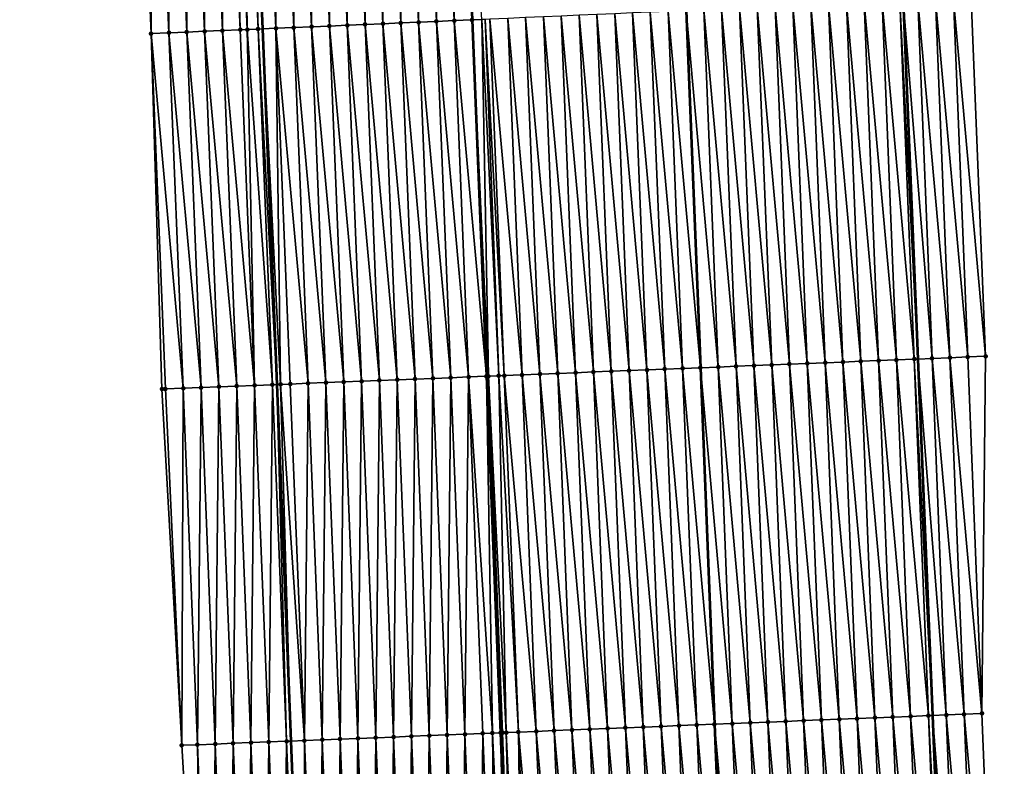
# Model space of a CAD drawing. Header units: feet. Extents: x 2010743 to 2022806, y 818705 to 837694.
# Tile 442 of 531: x 2011400 to 2011455, y 834251 to 834293. Entities that reach past the tile are written whole.
import ezdxf

# ---------------------------------------------------------------- set-up
doc = ezdxf.new("R2010")
doc.units = ezdxf.units.FT
doc.header["$MEASUREMENT"] = 0
for name, color, linetype, lineweight in [('EP_Travel Lane', 172, 'Continuous', 53), ('Road Shots', 141, 'Continuous', 100), ('STRIPING', 60, 'Continuous', 53)]:
    doc.layers.add(name, color=color, linetype=linetype, lineweight=lineweight)
doc.layers.add('I-77-MM17-21_NB-Surface-Border', color=7, linetype='Continuous')
doc.layers.add('I-77-MM17-21_NB-Surface-TIN', color=7, linetype='Continuous')

msp = doc.modelspace()

# ---------------------------------------------------------------- linework, layer by layer
at = {"layer": 'EP_Travel Lane'}
for points in [[(2011442.06, 834453.608, 302.01), (2011442.966, 834433.631, 301.656), (2011443.871, 834413.655, 301.316), (2011444.8, 834393.711, 300.952), (2011445.733, 834373.736, 300.584), (2011446.667, 834353.761, 300.235), (2011447.543, 834333.7, 299.894), (2011448.404, 834313.722, 299.545), (2011449.264, 834293.744, 299.165), (2011450.088, 834273.691, 298.789), (2011450.902, 834253.711, 298.418), (2011451.715, 834233.73, 298.063), (2011452.51, 834213.625, 297.7), (2011453.191, 834193.64, 297.354)], [(2011406.163, 834451.975, 302.26), (2011407.069, 834431.999, 301.925), (2011407.975, 834412.023, 301.55), (2011408.906, 834392.028, 301.191), (2011409.841, 834372.053, 300.839), (2011410.775, 834352.078, 300.508), (2011411.641, 834332.151, 300.162), (2011412.498, 834312.173, 299.798), (2011413.355, 834292.195, 299.424), (2011414.156, 834272.259, 299.078), (2011414.949, 834252.278, 298.729), (2011415.742, 834232.297, 298.377), (2011416.511, 834212.392, 298.009), (2011417.193, 834192.407, 297.632)]]:
    msp.add_polyline3d(points, dxfattribs=at)
at = {"layer": 'I-77-MM17-21_NB-Surface-Border', "color": 3, "linetype": 'Continuous', "lineweight": -3}
for points in [[(2011443.878, 834453.691, 301.953), (2011444.784, 834433.715, 301.595), (2011446.689, 834413.784, 301.217), (2011447.617, 834393.845, 300.842), (2011449.55, 834373.917, 300.436), (2011450.485, 834353.942, 300.091), (2011451.36, 834333.867, 299.749), (2011452.219, 834313.888, 299.411), (2011453.078, 834293.91, 299.023), (2011453.885, 834273.844, 298.642), (2011453.679, 834253.823, 298.312), (2011454.472, 834233.842, 297.959), (2011454.25, 834213.686, 297.63), (2011454.932, 834193.7, 297.282)], [(2011411.27, 834192.209, 297.447), (2011411.172, 834212.213, 297.847), (2011410.017, 834232.073, 298.197), (2011408.84, 834252.039, 298.53), (2011407.729, 834272.008, 298.872), (2011407.121, 834291.93, 299.222), (2011406.262, 834311.909, 299.594), (2011405.403, 834331.887, 299.96), (2011404.535, 834351.789, 300.306), (2011403.601, 834371.765, 300.648), (2011402.28, 834391.722, 300.974), (2011401.661, 834411.74, 301.347), (2011400.728, 834431.715, 301.718), (2011399.755, 834451.688, 302.059)]]:
    msp.add_polyline3d(points, dxfattribs=at)
at = {"layer": 'I-77-MM17-21_NB-Surface-TIN', "color": 128, "linetype": 'Continuous', "lineweight": -3}
for points in [[(2011423.106, 834292.612, 299.543), (2011423.246, 834312.633, 299.936), (2011422.247, 834312.59, 299.916)], [(2011423.106, 834292.612, 299.543), (2011424.105, 834292.655, 299.563), (2011423.246, 834312.633, 299.936)], [(2011424.105, 834292.655, 299.563), (2011424.245, 834312.675, 299.947), (2011423.246, 834312.633, 299.936)], [(2011424.105, 834292.655, 299.563), (2011425.105, 834292.697, 299.574), (2011424.245, 834312.675, 299.947)], [(2011425.66, 834292.721, 299.575), (2011424.245, 834312.675, 299.947), (2011425.105, 834292.697, 299.574)], [(2011410.118, 834292.057, 299.329), (2011410.258, 834312.078, 299.719), (2011409.259, 834312.035, 299.702)], [(2011410.118, 834292.057, 299.329), (2011411.117, 834292.1, 299.346), (2011410.258, 834312.078, 299.719)], [(2011411.117, 834292.1, 299.346), (2011411.257, 834312.12, 299.76), (2011410.258, 834312.078, 299.719)], [(2011411.117, 834292.1, 299.346), (2011412.116, 834292.142, 299.391), (2011411.257, 834312.12, 299.76)], [(2011412.116, 834292.142, 299.391), (2011411.634, 834312.136, 299.783), (2011411.257, 834312.12, 299.76)], [(2011412.51, 834292.159, 299.414), (2011412.256, 834312.163, 299.794), (2011411.634, 834312.136, 299.783)], [(2011412.116, 834292.142, 299.391), (2011412.51, 834292.159, 299.414), (2011411.634, 834312.136, 299.783)], [(2011413.115, 834292.185, 299.42), (2011412.498, 834312.173, 299.798), (2011412.256, 834312.163, 299.794)], [(2011412.51, 834292.159, 299.414), (2011413.115, 834292.185, 299.42), (2011412.256, 834312.163, 299.794)], [(2011413.255, 834312.205, 299.81), (2011412.498, 834312.173, 299.798), (2011413.355, 834292.195, 299.424)], [(2011413.115, 834292.185, 299.42), (2011413.355, 834292.195, 299.424), (2011412.498, 834312.173, 299.798)], [(2011414.115, 834292.227, 299.435), (2011414.255, 834312.248, 299.826), (2011413.255, 834312.205, 299.81)], [(2011414.115, 834292.227, 299.435), (2011413.255, 834312.205, 299.81), (2011413.355, 834292.195, 299.424)], [(2011414.115, 834292.227, 299.435), (2011415.114, 834292.27, 299.456), (2011414.255, 834312.248, 299.826)], [(2011415.114, 834292.27, 299.456), (2011415.254, 834312.291, 299.839), (2011414.255, 834312.248, 299.826)], [(2011415.114, 834292.27, 299.456), (2011416.113, 834292.313, 299.469), (2011415.254, 834312.291, 299.839)], [(2011416.113, 834292.313, 299.469), (2011416.253, 834312.334, 299.847), (2011415.254, 834312.291, 299.839)], [(2011416.113, 834292.313, 299.469), (2011417.112, 834292.355, 299.478), (2011416.253, 834312.334, 299.847)], [(2011417.112, 834292.355, 299.478), (2011417.252, 834312.376, 299.858), (2011416.253, 834312.334, 299.847)], [(2011417.112, 834292.355, 299.478), (2011418.111, 834292.398, 299.488), (2011417.252, 834312.376, 299.858)], [(2011418.111, 834292.398, 299.488), (2011418.251, 834312.419, 299.868), (2011417.252, 834312.376, 299.858)], [(2011418.111, 834292.398, 299.488), (2011419.11, 834292.441, 299.497), (2011418.251, 834312.419, 299.868)], [(2011419.11, 834292.441, 299.497), (2011419.25, 834312.462, 299.878), (2011418.251, 834312.419, 299.868)], [(2011419.11, 834292.441, 299.497), (2011420.109, 834292.484, 299.505), (2011419.25, 834312.462, 299.878)], [(2011420.109, 834292.484, 299.505), (2011420.249, 834312.505, 299.887), (2011419.25, 834312.462, 299.878)], [(2011420.109, 834292.484, 299.505), (2011421.108, 834292.527, 299.514), (2011420.249, 834312.505, 299.887)], [(2011421.108, 834292.527, 299.514), (2011421.248, 834312.547, 299.899), (2011420.249, 834312.505, 299.887)], [(2011421.108, 834292.527, 299.514), (2011422.107, 834292.569, 299.527), (2011421.248, 834312.547, 299.899)], [(2011422.107, 834292.569, 299.527), (2011422.247, 834312.59, 299.916), (2011421.248, 834312.547, 299.899)], [(2011422.107, 834292.569, 299.527), (2011423.106, 834292.612, 299.543), (2011422.247, 834312.59, 299.916)], [(2011407.121, 834291.93, 299.222), (2011407.261, 834311.951, 299.632), (2011406.262, 834311.909, 299.594)], [(2011408.12, 834291.973, 299.258), (2011407.261, 834311.951, 299.632), (2011407.121, 834291.93, 299.222)], [(2011408.12, 834291.973, 299.258), (2011408.26, 834311.993, 299.665), (2011407.261, 834311.951, 299.632)], [(2011408.12, 834291.973, 299.258), (2011409.119, 834292.015, 299.293), (2011408.26, 834311.993, 299.665)], [(2011409.119, 834292.015, 299.293), (2011409.259, 834312.035, 299.702), (2011408.26, 834311.993, 299.665)], [(2011409.119, 834292.015, 299.293), (2011410.118, 834292.057, 299.329), (2011409.259, 834312.035, 299.702)], [(2011452.886, 834273.804, 298.676), (2011452.079, 834293.867, 299.063), (2011451.08, 834293.823, 299.099)], [(2011453.885, 834273.844, 298.642), (2011453.078, 834293.91, 299.023), (2011452.079, 834293.867, 299.063)], [(2011452.886, 834273.804, 298.676), (2011453.885, 834273.844, 298.642), (2011452.079, 834293.867, 299.063)], [(2011440.896, 834273.323, 298.959), (2011440.09, 834293.346, 299.329), (2011439.091, 834293.303, 299.349)], [(2011441.895, 834273.363, 298.936), (2011441.09, 834293.39, 299.314), (2011440.09, 834293.346, 299.329)], [(2011440.896, 834273.323, 298.959), (2011441.895, 834273.363, 298.936), (2011440.09, 834293.346, 299.329)], [(2011442.894, 834273.403, 298.921), (2011442.089, 834293.433, 299.299), (2011441.09, 834293.39, 299.314)], [(2011441.895, 834273.363, 298.936), (2011442.894, 834273.403, 298.921), (2011441.09, 834293.39, 299.314)], [(2011443.893, 834273.443, 298.91), (2011443.088, 834293.476, 299.288), (2011442.089, 834293.433, 299.299)], [(2011442.894, 834273.403, 298.921), (2011443.893, 834273.443, 298.91), (2011442.089, 834293.433, 299.299)], [(2011444.893, 834273.483, 298.895), (2011444.087, 834293.519, 299.275), (2011443.088, 834293.476, 299.288)], [(2011443.893, 834273.443, 298.91), (2011444.893, 834273.483, 298.895), (2011443.088, 834293.476, 299.288)], [(2011445.892, 834273.522, 298.882), (2011445.086, 834293.562, 299.26), (2011444.087, 834293.519, 299.275)], [(2011444.893, 834273.483, 298.895), (2011445.892, 834273.522, 298.882), (2011444.087, 834293.519, 299.275)], [(2011446.891, 834273.562, 298.867), (2011446.085, 834293.606, 299.242), (2011445.086, 834293.562, 299.26)], [(2011445.892, 834273.522, 298.882), (2011446.891, 834273.562, 298.867), (2011445.086, 834293.562, 299.26)], [(2011447.89, 834273.602, 298.854), (2011447.084, 834293.649, 299.224), (2011446.085, 834293.606, 299.242)], [(2011446.891, 834273.562, 298.867), (2011447.89, 834273.602, 298.854), (2011446.085, 834293.606, 299.242)], [(2011448.889, 834273.642, 298.834), (2011448.083, 834293.692, 299.198), (2011447.084, 834293.649, 299.224)], [(2011447.89, 834273.602, 298.854), (2011448.889, 834273.642, 298.834), (2011447.084, 834293.649, 299.224)], [(2011449.889, 834273.683, 298.798), (2011449.082, 834293.736, 299.173), (2011448.083, 834293.692, 299.198)], [(2011448.889, 834273.642, 298.834), (2011449.889, 834273.683, 298.798), (2011448.083, 834293.692, 299.198)], [(2011449.082, 834293.736, 299.173), (2011450.088, 834273.691, 298.789), (2011449.264, 834293.744, 299.165)], [(2011449.889, 834273.683, 298.798), (2011450.088, 834273.691, 298.789), (2011449.082, 834293.736, 299.173)], [(2011450.888, 834273.723, 298.75), (2011450.081, 834293.78, 299.133), (2011449.264, 834293.744, 299.165)], [(2011450.888, 834273.723, 298.75), (2011449.264, 834293.744, 299.165), (2011450.088, 834273.691, 298.789)], [(2011451.887, 834273.763, 298.712), (2011451.08, 834293.823, 299.099), (2011450.081, 834293.78, 299.133)], [(2011450.888, 834273.723, 298.75), (2011451.887, 834273.763, 298.712), (2011450.081, 834293.78, 299.133)], [(2011451.887, 834273.763, 298.712), (2011452.886, 834273.804, 298.676), (2011451.08, 834293.823, 299.099)], [(2011427.906, 834272.803, 299.196), (2011427.103, 834292.784, 299.556), (2011426.104, 834292.74, 299.572)], [(2011428.905, 834272.843, 299.174), (2011428.102, 834292.827, 299.538), (2011427.103, 834292.784, 299.556)], [(2011427.906, 834272.803, 299.196), (2011428.905, 834272.843, 299.174), (2011427.103, 834292.784, 299.556)], [(2011429.904, 834272.883, 299.154), (2011429.101, 834292.87, 299.519), (2011428.102, 834292.827, 299.538)], [(2011428.905, 834272.843, 299.174), (2011429.904, 834272.883, 299.154), (2011428.102, 834292.827, 299.538)], [(2011430.904, 834272.923, 299.139), (2011430.1, 834292.913, 299.503), (2011429.101, 834292.87, 299.519)], [(2011429.904, 834272.883, 299.154), (2011430.904, 834272.923, 299.139), (2011429.101, 834292.87, 299.519)], [(2011431.903, 834272.963, 299.121), (2011431.099, 834292.957, 299.489), (2011430.1, 834292.913, 299.503)], [(2011430.904, 834272.923, 299.139), (2011431.903, 834272.963, 299.121), (2011430.1, 834292.913, 299.503)], [(2011432.902, 834273.003, 299.103), (2011432.098, 834293, 299.47), (2011431.099, 834292.957, 299.489)], [(2011431.903, 834272.963, 299.121), (2011432.902, 834273.003, 299.103), (2011431.099, 834292.957, 299.489)], [(2011433.901, 834273.043, 299.086), (2011433.097, 834293.043, 299.453), (2011432.098, 834293, 299.47)], [(2011432.902, 834273.003, 299.103), (2011433.901, 834273.043, 299.086), (2011432.098, 834293, 299.47)], [(2011434.901, 834273.083, 299.069), (2011434.096, 834293.087, 299.437), (2011433.097, 834293.043, 299.453)], [(2011433.901, 834273.043, 299.086), (2011434.901, 834273.083, 299.069), (2011433.097, 834293.043, 299.453)], [(2011435.9, 834273.123, 299.054), (2011435.095, 834293.13, 299.424), (2011434.096, 834293.087, 299.437)], [(2011434.901, 834273.083, 299.069), (2011435.9, 834273.123, 299.054), (2011434.096, 834293.087, 299.437)], [(2011436.899, 834273.163, 299.041), (2011436.094, 834293.173, 299.414), (2011435.095, 834293.13, 299.424)], [(2011435.9, 834273.123, 299.054), (2011436.899, 834273.163, 299.041), (2011435.095, 834293.13, 299.424)], [(2011437.898, 834273.203, 299.022), (2011437.093, 834293.216, 299.396), (2011436.094, 834293.173, 299.414)], [(2011436.899, 834273.163, 299.041), (2011437.898, 834273.203, 299.022), (2011436.094, 834293.173, 299.414)], [(2011437.093, 834293.216, 299.396), (2011437.904, 834273.203, 299.022), (2011437.1, 834293.216, 299.396)], [(2011437.898, 834273.203, 299.022), (2011437.904, 834273.203, 299.022), (2011437.093, 834293.216, 299.396)], [(2011438.897, 834273.243, 299.006), (2011438.092, 834293.26, 299.375), (2011437.1, 834293.216, 299.396)], [(2011438.897, 834273.243, 299.006), (2011437.1, 834293.216, 299.396), (2011437.904, 834273.203, 299.022)], [(2011439.897, 834273.283, 298.976), (2011439.091, 834293.303, 299.349), (2011438.092, 834293.26, 299.375)], [(2011438.897, 834273.243, 299.006), (2011439.897, 834273.283, 298.976), (2011438.092, 834293.26, 299.375)], [(2011439.897, 834273.283, 298.976), (2011440.896, 834273.323, 298.959), (2011439.091, 834293.303, 299.349)], [(2011414.376, 834272.268, 299.082), (2011414.115, 834292.227, 299.435), (2011413.355, 834292.195, 299.424)], [(2011415.915, 834272.329, 299.107), (2011415.114, 834292.27, 299.456), (2011414.115, 834292.227, 299.435)], [(2011414.916, 834272.289, 299.09), (2011415.915, 834272.329, 299.107), (2011414.115, 834292.227, 299.435)], [(2011414.376, 834272.268, 299.082), (2011414.916, 834272.289, 299.09), (2011414.115, 834292.227, 299.435)], [(2011416.915, 834272.368, 299.121), (2011416.113, 834292.313, 299.469), (2011415.114, 834292.27, 299.456)], [(2011415.915, 834272.329, 299.107), (2011416.915, 834272.368, 299.121), (2011415.114, 834292.27, 299.456)], [(2011417.914, 834272.408, 299.129), (2011417.112, 834292.355, 299.478), (2011416.113, 834292.313, 299.469)], [(2011416.915, 834272.368, 299.121), (2011417.914, 834272.408, 299.129), (2011416.113, 834292.313, 299.469)], [(2011418.913, 834272.447, 299.138), (2011418.111, 834292.398, 299.488), (2011417.112, 834292.355, 299.478)], [(2011417.914, 834272.408, 299.129), (2011418.913, 834272.447, 299.138), (2011417.112, 834292.355, 299.478)], [(2011419.912, 834272.487, 299.145), (2011419.11, 834292.441, 299.497), (2011418.111, 834292.398, 299.488)], [(2011418.913, 834272.447, 299.138), (2011419.912, 834272.487, 299.145), (2011418.111, 834292.398, 299.488)], [(2011420.912, 834272.526, 299.154), (2011420.109, 834292.484, 299.505), (2011419.11, 834292.441, 299.497)], [(2011419.912, 834272.487, 299.145), (2011420.912, 834272.526, 299.154), (2011419.11, 834292.441, 299.497)], [(2011421.911, 834272.566, 299.163), (2011421.108, 834292.527, 299.514), (2011420.109, 834292.484, 299.505)], [(2011420.912, 834272.526, 299.154), (2011421.911, 834272.566, 299.163), (2011420.109, 834292.484, 299.505)], [(2011422.91, 834272.605, 299.173), (2011422.107, 834292.569, 299.527), (2011421.108, 834292.527, 299.514)], [(2011421.911, 834272.566, 299.163), (2011422.91, 834272.605, 299.173), (2011421.108, 834292.527, 299.514)], [(2011423.909, 834272.645, 299.188), (2011423.106, 834292.612, 299.543), (2011422.107, 834292.569, 299.527)], [(2011422.91, 834272.605, 299.173), (2011423.909, 834272.645, 299.188), (2011422.107, 834292.569, 299.527)], [(2011424.908, 834272.684, 299.205), (2011424.105, 834292.655, 299.563), (2011423.106, 834292.612, 299.543)], [(2011423.909, 834272.645, 299.188), (2011424.908, 834272.684, 299.205), (2011423.106, 834292.612, 299.543)], [(2011424.105, 834292.655, 299.563), (2011425.908, 834272.723, 299.218), (2011425.105, 834292.697, 299.574)], [(2011424.908, 834272.684, 299.205), (2011425.908, 834272.723, 299.218), (2011424.105, 834292.655, 299.563)], [(2011426.022, 834272.728, 299.218), (2011425.66, 834292.721, 299.575), (2011425.105, 834292.697, 299.574)], [(2011426.022, 834272.728, 299.218), (2011425.105, 834292.697, 299.574), (2011425.908, 834272.723, 299.218)], [(2011426.6, 834272.751, 299.217), (2011425.832, 834292.729, 299.575), (2011425.66, 834292.721, 299.575)], [(2011426.022, 834272.728, 299.218), (2011426.6, 834272.751, 299.217), (2011425.66, 834292.721, 299.575)], [(2011426.907, 834272.763, 299.215), (2011426.104, 834292.74, 299.572), (2011425.832, 834292.729, 299.575)], [(2011426.6, 834272.751, 299.217), (2011426.907, 834272.763, 299.215), (2011425.832, 834292.729, 299.575)], [(2011426.907, 834272.763, 299.215), (2011427.906, 834272.803, 299.196), (2011426.104, 834292.74, 299.572)], [(2011408.921, 834272.055, 298.916), (2011408.12, 834291.973, 299.258), (2011407.121, 834291.93, 299.222)], [(2011407.922, 834272.015, 298.879), (2011408.921, 834272.055, 298.916), (2011407.121, 834291.93, 299.222)], [(2011407.922, 834272.015, 298.879), (2011407.121, 834291.93, 299.222), (2011407.729, 834272.008, 298.872)], [(2011409.92, 834272.094, 298.949), (2011409.119, 834292.015, 299.293), (2011408.12, 834291.973, 299.258)], [(2011408.921, 834272.055, 298.916), (2011409.92, 834272.094, 298.949), (2011408.12, 834291.973, 299.258)], [(2011410.919, 834272.133, 298.985), (2011410.118, 834292.057, 299.329), (2011409.119, 834292.015, 299.293)], [(2011409.92, 834272.094, 298.949), (2011410.919, 834272.133, 298.985), (2011409.119, 834292.015, 299.293)], [(2011411.919, 834272.172, 299.013), (2011411.117, 834292.1, 299.346), (2011410.118, 834292.057, 299.329)], [(2011410.919, 834272.133, 298.985), (2011411.919, 834272.172, 299.013), (2011410.118, 834292.057, 299.329)], [(2011412.918, 834272.211, 299.049), (2011412.116, 834292.142, 299.391), (2011411.117, 834292.1, 299.346)], [(2011411.919, 834272.172, 299.013), (2011412.918, 834272.211, 299.049), (2011411.117, 834292.1, 299.346)], [(2011412.918, 834272.211, 299.049), (2011412.51, 834292.159, 299.414), (2011412.116, 834292.142, 299.391)], [(2011413.917, 834272.25, 299.073), (2011413.115, 834292.185, 299.42), (2011412.51, 834292.159, 299.414)], [(2011412.918, 834272.211, 299.049), (2011413.917, 834272.25, 299.073), (2011412.51, 834292.159, 299.414)], [(2011413.115, 834292.185, 299.42), (2011414.156, 834272.259, 299.078), (2011413.355, 834292.195, 299.424)], [(2011413.917, 834272.25, 299.073), (2011414.156, 834272.259, 299.078), (2011413.115, 834292.185, 299.42)], [(2011414.376, 834272.268, 299.082), (2011413.355, 834292.195, 299.424), (2011414.156, 834272.259, 299.078)], [(2011444.686, 834253.462, 298.546), (2011443.893, 834273.443, 298.91), (2011442.894, 834273.403, 298.921)], [(2011445.686, 834253.502, 298.532), (2011444.893, 834273.483, 298.895), (2011443.893, 834273.443, 298.91)], [(2011444.686, 834253.462, 298.546), (2011445.686, 834253.502, 298.532), (2011443.893, 834273.443, 298.91)], [(2011446.685, 834253.541, 298.519), (2011445.892, 834273.522, 298.882), (2011444.893, 834273.483, 298.895)], [(2011445.686, 834253.502, 298.532), (2011446.685, 834253.541, 298.519), (2011444.893, 834273.483, 298.895)], [(2011447.684, 834253.581, 298.502), (2011446.891, 834273.562, 298.867), (2011445.892, 834273.522, 298.882)], [(2011446.685, 834253.541, 298.519), (2011447.684, 834253.581, 298.502), (2011445.892, 834273.522, 298.882)], [(2011448.683, 834253.621, 298.486), (2011447.89, 834273.602, 298.854), (2011446.891, 834273.562, 298.867)], [(2011447.684, 834253.581, 298.502), (2011448.683, 834253.621, 298.486), (2011446.891, 834273.562, 298.867)], [(2011449.682, 834253.661, 298.463), (2011448.889, 834273.642, 298.834), (2011447.89, 834273.602, 298.854)], [(2011448.683, 834253.621, 298.486), (2011449.682, 834253.661, 298.463), (2011447.89, 834273.602, 298.854)], [(2011450.682, 834253.702, 298.427), (2011449.889, 834273.683, 298.798), (2011448.889, 834273.642, 298.834)], [(2011449.682, 834253.661, 298.463), (2011450.682, 834253.702, 298.427), (2011448.889, 834273.642, 298.834)], [(2011449.889, 834273.683, 298.798), (2011450.902, 834253.711, 298.418), (2011450.088, 834273.691, 298.789)], [(2011450.682, 834253.702, 298.427), (2011450.902, 834253.711, 298.418), (2011449.889, 834273.683, 298.798)], [(2011451.681, 834253.742, 298.388), (2011450.888, 834273.723, 298.75), (2011450.088, 834273.691, 298.789)], [(2011451.681, 834253.742, 298.388), (2011450.088, 834273.691, 298.789), (2011450.902, 834253.711, 298.418)], [(2011452.68, 834253.782, 298.351), (2011451.887, 834273.763, 298.712), (2011450.888, 834273.723, 298.75)], [(2011451.681, 834253.742, 298.388), (2011452.68, 834253.782, 298.351), (2011450.888, 834273.723, 298.75)], [(2011453.679, 834253.823, 298.312), (2011452.886, 834273.804, 298.676), (2011451.887, 834273.763, 298.712)], [(2011452.68, 834253.782, 298.351), (2011453.679, 834253.823, 298.312), (2011451.887, 834273.763, 298.712)], [(2011453.679, 834253.823, 298.312), (2011453.885, 834273.844, 298.642), (2011452.886, 834273.804, 298.676)], [(2011431.697, 834252.942, 298.782), (2011430.904, 834272.923, 299.139), (2011429.904, 834272.883, 299.154)], [(2011432.696, 834252.982, 298.762), (2011431.903, 834272.963, 299.121), (2011430.904, 834272.923, 299.139)], [(2011431.697, 834252.942, 298.782), (2011432.696, 834252.982, 298.762), (2011430.904, 834272.923, 299.139)], [(2011433.695, 834253.022, 298.742), (2011432.902, 834273.003, 299.103), (2011431.903, 834272.963, 299.121)], [(2011432.696, 834252.982, 298.762), (2011433.695, 834253.022, 298.742), (2011431.903, 834272.963, 299.121)], [(2011434.694, 834253.062, 298.726), (2011433.901, 834273.043, 299.086), (2011432.902, 834273.003, 299.103)], [(2011433.695, 834253.022, 298.742), (2011434.694, 834253.062, 298.726), (2011432.902, 834273.003, 299.103)], [(2011435.694, 834253.102, 298.708), (2011434.901, 834273.083, 299.069), (2011433.901, 834273.043, 299.086)], [(2011434.694, 834253.062, 298.726), (2011435.694, 834253.102, 298.708), (2011433.901, 834273.043, 299.086)], [(2011436.693, 834253.142, 298.693), (2011435.9, 834273.123, 299.054), (2011434.901, 834273.083, 299.069)], [(2011435.694, 834253.102, 298.708), (2011436.693, 834253.142, 298.693), (2011434.901, 834273.083, 299.069)], [(2011437.692, 834253.182, 298.676), (2011436.899, 834273.163, 299.041), (2011435.9, 834273.123, 299.054)], [(2011436.693, 834253.142, 298.693), (2011437.692, 834253.182, 298.676), (2011435.9, 834273.123, 299.054)], [(2011438.691, 834253.222, 298.659), (2011437.898, 834273.203, 299.022), (2011436.899, 834273.163, 299.041)], [(2011437.692, 834253.182, 298.676), (2011438.691, 834253.222, 298.659), (2011436.899, 834273.163, 299.041)], [(2011437.898, 834273.203, 299.022), (2011438.697, 834253.222, 298.659), (2011437.904, 834273.203, 299.022)], [(2011438.691, 834253.222, 298.659), (2011438.697, 834253.222, 298.659), (2011437.898, 834273.203, 299.022)], [(2011439.69, 834253.262, 298.644), (2011438.897, 834273.243, 299.006), (2011437.904, 834273.203, 299.022)], [(2011439.69, 834253.262, 298.644), (2011437.904, 834273.203, 299.022), (2011438.697, 834253.222, 298.659)], [(2011440.69, 834253.302, 298.617), (2011439.897, 834273.283, 298.976), (2011438.897, 834273.243, 299.006)], [(2011439.69, 834253.262, 298.644), (2011440.69, 834253.302, 298.617), (2011438.897, 834273.243, 299.006)], [(2011441.689, 834253.342, 298.595), (2011440.896, 834273.323, 298.959), (2011439.897, 834273.283, 298.976)], [(2011440.69, 834253.302, 298.617), (2011441.689, 834253.342, 298.595), (2011439.897, 834273.283, 298.976)], [(2011442.688, 834253.382, 298.578), (2011441.895, 834273.363, 298.936), (2011440.896, 834273.323, 298.959)], [(2011441.689, 834253.342, 298.595), (2011442.688, 834253.382, 298.578), (2011440.896, 834273.323, 298.959)], [(2011443.687, 834253.422, 298.563), (2011442.894, 834273.403, 298.921), (2011441.895, 834273.363, 298.936)], [(2011442.688, 834253.382, 298.578), (2011443.687, 834253.422, 298.563), (2011441.895, 834273.363, 298.936)], [(2011443.687, 834253.422, 298.563), (2011444.686, 834253.462, 298.546), (2011442.894, 834273.403, 298.921)], [(2011416.709, 834252.347, 298.759), (2011416.915, 834272.368, 299.121), (2011415.915, 834272.329, 299.107)], [(2011416.709, 834252.347, 298.759), (2011417.708, 834252.387, 298.773), (2011416.915, 834272.368, 299.121)], [(2011417.708, 834252.387, 298.773), (2011417.914, 834272.408, 299.129), (2011416.915, 834272.368, 299.121)], [(2011417.708, 834252.387, 298.773), (2011418.707, 834252.426, 298.78), (2011417.914, 834272.408, 299.129)], [(2011418.707, 834252.426, 298.78), (2011418.913, 834272.447, 299.138), (2011417.914, 834272.408, 299.129)], [(2011418.707, 834252.426, 298.78), (2011419.706, 834252.466, 298.788), (2011418.913, 834272.447, 299.138)], [(2011419.706, 834252.466, 298.788), (2011419.912, 834272.487, 299.145), (2011418.913, 834272.447, 299.138)], [(2011419.706, 834252.466, 298.788), (2011420.705, 834252.505, 298.798), (2011419.912, 834272.487, 299.145)], [(2011420.705, 834252.505, 298.798), (2011420.912, 834272.526, 299.154), (2011419.912, 834272.487, 299.145)], [(2011420.705, 834252.505, 298.798), (2011421.705, 834252.545, 298.803), (2011420.912, 834272.526, 299.154)], [(2011421.705, 834252.545, 298.803), (2011421.911, 834272.566, 299.163), (2011420.912, 834272.526, 299.154)], [(2011421.705, 834252.545, 298.803), (2011422.704, 834252.584, 298.811), (2011421.911, 834272.566, 299.163)], [(2011422.704, 834252.584, 298.811), (2011422.91, 834272.605, 299.173), (2011421.911, 834272.566, 299.163)], [(2011422.704, 834252.584, 298.811), (2011423.703, 834252.624, 298.821), (2011422.91, 834272.605, 299.173)], [(2011423.703, 834252.624, 298.821), (2011423.909, 834272.645, 299.188), (2011422.91, 834272.605, 299.173)], [(2011423.703, 834252.624, 298.821), (2011424.702, 834252.663, 298.836), (2011423.909, 834272.645, 299.188)], [(2011424.702, 834252.663, 298.836), (2011424.908, 834272.684, 299.205), (2011423.909, 834272.645, 299.188)], [(2011424.702, 834252.663, 298.836), (2011425.701, 834252.703, 298.853), (2011424.908, 834272.684, 299.205)], [(2011426.248, 834252.724, 298.861), (2011425.908, 834272.723, 299.218), (2011424.908, 834272.684, 299.205)], [(2011425.701, 834252.703, 298.853), (2011426.248, 834252.724, 298.861), (2011424.908, 834272.684, 299.205)], [(2011426.022, 834272.728, 299.218), (2011425.908, 834272.723, 299.218), (2011426.701, 834252.742, 298.866)], [(2011426.248, 834252.724, 298.861), (2011426.701, 834252.742, 298.866), (2011425.908, 834272.723, 299.218)], [(2011427.02, 834252.755, 298.865), (2011426.6, 834272.751, 299.217), (2011426.022, 834272.728, 299.218)], [(2011426.815, 834252.747, 298.866), (2011426.022, 834272.728, 299.218), (2011426.701, 834252.742, 298.866)], [(2011426.815, 834252.747, 298.866), (2011427.02, 834252.755, 298.865), (2011426.022, 834272.728, 299.218)], [(2011427.7, 834252.782, 298.859), (2011426.907, 834272.763, 299.215), (2011426.6, 834272.751, 299.217)], [(2011427.02, 834252.755, 298.865), (2011427.7, 834252.782, 298.859), (2011426.6, 834272.751, 299.217)], [(2011428.699, 834252.822, 298.84), (2011427.906, 834272.803, 299.196), (2011426.907, 834272.763, 299.215)], [(2011427.7, 834252.782, 298.859), (2011428.699, 834252.822, 298.84), (2011426.907, 834272.763, 299.215)], [(2011429.698, 834252.862, 298.819), (2011428.905, 834272.843, 299.174), (2011427.906, 834272.803, 299.196)], [(2011428.699, 834252.822, 298.84), (2011429.698, 834252.862, 298.819), (2011427.906, 834272.803, 299.196)], [(2011430.698, 834252.902, 298.799), (2011429.904, 834272.883, 299.154), (2011428.905, 834272.843, 299.174)], [(2011429.698, 834252.862, 298.819), (2011430.698, 834252.902, 298.799), (2011428.905, 834272.843, 299.174)], [(2011430.698, 834252.902, 298.799), (2011431.697, 834252.942, 298.782), (2011429.904, 834272.883, 299.154)], [(2011408.84, 834252.039, 298.53), (2011407.922, 834272.015, 298.879), (2011407.729, 834272.008, 298.872)], [(2011408.84, 834252.039, 298.53), (2011408.921, 834272.055, 298.916), (2011407.922, 834272.015, 298.879)], [(2011409.714, 834252.073, 298.561), (2011408.921, 834272.055, 298.916), (2011408.84, 834252.039, 298.53)], [(2011409.714, 834252.073, 298.561), (2011409.92, 834272.094, 298.949), (2011408.921, 834272.055, 298.916)], [(2011409.714, 834252.073, 298.561), (2011410.713, 834252.112, 298.596), (2011409.92, 834272.094, 298.949)], [(2011410.713, 834252.112, 298.596), (2011410.919, 834272.133, 298.985), (2011409.92, 834272.094, 298.949)], [(2011410.713, 834252.112, 298.596), (2011411.712, 834252.151, 298.633), (2011410.919, 834272.133, 298.985)], [(2011411.712, 834252.151, 298.633), (2011411.919, 834272.172, 299.013), (2011410.919, 834272.133, 298.985)], [(2011411.712, 834252.151, 298.633), (2011412.712, 834252.191, 298.663), (2011411.919, 834272.172, 299.013)], [(2011412.712, 834252.191, 298.663), (2011412.918, 834272.211, 299.049), (2011411.919, 834272.172, 299.013)], [(2011412.712, 834252.191, 298.663), (2011413.711, 834252.23, 298.702), (2011412.918, 834272.211, 299.049)], [(2011413.711, 834252.23, 298.702), (2011413.917, 834272.25, 299.073), (2011412.918, 834272.211, 299.049)], [(2011413.711, 834252.23, 298.702), (2011414.71, 834252.269, 298.725), (2011413.917, 834272.25, 299.073)], [(2011414.71, 834252.269, 298.725), (2011414.156, 834272.259, 299.078), (2011413.917, 834272.25, 299.073)], [(2011414.376, 834272.268, 299.082), (2011414.156, 834272.259, 299.078), (2011414.949, 834252.278, 298.729)], [(2011414.71, 834252.269, 298.725), (2011414.949, 834252.278, 298.729), (2011414.156, 834272.259, 299.078)], [(2011415.709, 834252.308, 298.743), (2011414.916, 834272.289, 299.09), (2011414.376, 834272.268, 299.082)], [(2011415.709, 834252.308, 298.743), (2011414.376, 834272.268, 299.082), (2011414.949, 834252.278, 298.729)], [(2011415.709, 834252.308, 298.743), (2011415.915, 834272.329, 299.107), (2011414.916, 834272.289, 299.09)], [(2011415.709, 834252.308, 298.743), (2011416.709, 834252.347, 298.759), (2011415.915, 834272.329, 299.107)], [(2011448.477, 834233.6, 298.154), (2011447.684, 834253.581, 298.502), (2011446.685, 834253.541, 298.519)], [(2011449.476, 834233.64, 298.133), (2011448.683, 834253.621, 298.486), (2011447.684, 834253.581, 298.502)], [(2011448.477, 834233.6, 298.154), (2011449.476, 834233.64, 298.133), (2011447.684, 834253.581, 298.502)], [(2011450.475, 834233.68, 298.106), (2011449.682, 834253.661, 298.463), (2011448.683, 834253.621, 298.486)], [(2011449.476, 834233.64, 298.133), (2011450.475, 834233.68, 298.106), (2011448.683, 834253.621, 298.486)], [(2011451.475, 834233.721, 298.072), (2011450.682, 834253.702, 298.427), (2011449.682, 834253.661, 298.463)], [(2011450.475, 834233.68, 298.106), (2011451.475, 834233.721, 298.072), (2011449.682, 834253.661, 298.463)], [(2011450.682, 834253.702, 298.427), (2011451.715, 834233.73, 298.063), (2011450.902, 834253.711, 298.418)], [(2011451.475, 834233.721, 298.072), (2011451.715, 834233.73, 298.063), (2011450.682, 834253.702, 298.427)], [(2011452.474, 834233.761, 298.034), (2011451.681, 834253.742, 298.388), (2011450.902, 834253.711, 298.418)], [(2011452.474, 834233.761, 298.034), (2011450.902, 834253.711, 298.418), (2011451.715, 834233.73, 298.063)], [(2011453.473, 834233.801, 297.996), (2011452.68, 834253.782, 298.351), (2011451.681, 834253.742, 298.388)], [(2011452.474, 834233.761, 298.034), (2011453.473, 834233.801, 297.996), (2011451.681, 834253.742, 298.388)], [(2011454.472, 834233.842, 297.959), (2011453.679, 834253.823, 298.312), (2011452.68, 834253.782, 298.351)], [(2011453.473, 834233.801, 297.996), (2011454.472, 834233.842, 297.959), (2011452.68, 834253.782, 298.351)], [(2011435.487, 834233.081, 298.371), (2011434.694, 834253.062, 298.726), (2011433.695, 834253.022, 298.742)], [(2011436.487, 834233.121, 298.354), (2011435.694, 834253.102, 298.708), (2011434.694, 834253.062, 298.726)], [(2011435.487, 834233.081, 298.371), (2011436.487, 834233.121, 298.354), (2011434.694, 834253.062, 298.726)], [(2011437.486, 834233.161, 298.336), (2011436.693, 834253.142, 298.693), (2011435.694, 834253.102, 298.708)], [(2011436.487, 834233.121, 298.354), (2011437.486, 834233.161, 298.336), (2011435.694, 834253.102, 298.708)], [(2011438.485, 834233.201, 298.321), (2011437.692, 834253.182, 298.676), (2011436.693, 834253.142, 298.693)], [(2011437.486, 834233.161, 298.336), (2011438.485, 834233.201, 298.321), (2011436.693, 834253.142, 298.693)], [(2011439.484, 834233.241, 298.305), (2011438.691, 834253.222, 298.659), (2011437.692, 834253.182, 298.676)], [(2011438.485, 834233.201, 298.321), (2011439.484, 834233.241, 298.305), (2011437.692, 834253.182, 298.676)], [(2011438.691, 834253.222, 298.659), (2011439.49, 834233.241, 298.305), (2011438.697, 834253.222, 298.659)], [(2011439.484, 834233.241, 298.305), (2011439.49, 834233.241, 298.305), (2011438.691, 834253.222, 298.659)], [(2011440.483, 834233.28, 298.291), (2011439.69, 834253.262, 298.644), (2011438.697, 834253.222, 298.659)], [(2011440.483, 834233.28, 298.291), (2011438.697, 834253.222, 298.659), (2011439.49, 834233.241, 298.305)], [(2011441.483, 834233.32, 298.274), (2011440.69, 834253.302, 298.617), (2011439.69, 834253.262, 298.644)], [(2011440.483, 834233.28, 298.291), (2011441.483, 834233.32, 298.274), (2011439.69, 834253.262, 298.644)], [(2011442.482, 834233.36, 298.255), (2011441.689, 834253.342, 298.595), (2011440.69, 834253.302, 298.617)], [(2011441.483, 834233.32, 298.274), (2011442.482, 834233.36, 298.255), (2011440.69, 834253.302, 298.617)], [(2011443.481, 834233.4, 298.235), (2011442.688, 834253.382, 298.578), (2011441.689, 834253.342, 298.595)], [(2011442.482, 834233.36, 298.255), (2011443.481, 834233.4, 298.235), (2011441.689, 834253.342, 298.595)], [(2011444.48, 834233.44, 298.215), (2011443.687, 834253.422, 298.563), (2011442.688, 834253.382, 298.578)], [(2011443.481, 834233.4, 298.235), (2011444.48, 834233.44, 298.215), (2011442.688, 834253.382, 298.578)], [(2011445.479, 834233.48, 298.199), (2011444.686, 834253.462, 298.546), (2011443.687, 834253.422, 298.563)], [(2011444.48, 834233.44, 298.215), (2011445.479, 834233.48, 298.199), (2011443.687, 834253.422, 298.563)], [(2011446.479, 834233.52, 298.184), (2011445.686, 834253.502, 298.532), (2011444.686, 834253.462, 298.546)], [(2011445.479, 834233.48, 298.199), (2011446.479, 834233.52, 298.184), (2011444.686, 834253.462, 298.546)], [(2011447.478, 834233.56, 298.171), (2011446.685, 834253.541, 298.519), (2011445.686, 834253.502, 298.532)], [(2011446.479, 834233.52, 298.184), (2011447.478, 834233.56, 298.171), (2011445.686, 834253.502, 298.532)], [(2011447.478, 834233.56, 298.171), (2011448.477, 834233.6, 298.154), (2011446.685, 834253.541, 298.519)], [(2011420.499, 834232.485, 298.437), (2011420.705, 834252.505, 298.798), (2011419.706, 834252.466, 298.788)], [(2011420.499, 834232.485, 298.437), (2011421.498, 834232.524, 298.443), (2011420.705, 834252.505, 298.798)], [(2011421.498, 834232.524, 298.443), (2011421.705, 834252.545, 298.803), (2011420.705, 834252.505, 298.798)], [(2011421.498, 834232.524, 298.443), (2011422.498, 834232.564, 298.45), (2011421.705, 834252.545, 298.803)], [(2011422.498, 834232.564, 298.45), (2011422.704, 834252.584, 298.811), (2011421.705, 834252.545, 298.803)], [(2011422.498, 834232.564, 298.45), (2011423.497, 834232.603, 298.458), (2011422.704, 834252.584, 298.811)], [(2011423.497, 834232.603, 298.458), (2011423.703, 834252.624, 298.821), (2011422.704, 834252.584, 298.811)], [(2011423.497, 834232.603, 298.458), (2011424.496, 834232.643, 298.468), (2011423.703, 834252.624, 298.821)], [(2011424.496, 834232.643, 298.468), (2011424.702, 834252.663, 298.836), (2011423.703, 834252.624, 298.821)], [(2011424.496, 834232.643, 298.468), (2011425.495, 834232.682, 298.483), (2011424.702, 834252.663, 298.836)], [(2011425.495, 834232.682, 298.483), (2011425.701, 834252.703, 298.853), (2011424.702, 834252.663, 298.836)], [(2011425.495, 834232.682, 298.483), (2011426.495, 834232.722, 298.5), (2011425.701, 834252.703, 298.853)], [(2011426.495, 834232.722, 298.5), (2011426.248, 834252.724, 298.861), (2011425.701, 834252.703, 298.853)], [(2011427.193, 834232.749, 298.508), (2011426.701, 834252.742, 298.866), (2011426.248, 834252.724, 298.861)], [(2011426.495, 834232.722, 298.5), (2011427.193, 834232.749, 298.508), (2011426.248, 834252.724, 298.861)], [(2011427.542, 834232.763, 298.509), (2011426.815, 834252.747, 298.866), (2011426.701, 834252.742, 298.866)], [(2011427.542, 834232.763, 298.509), (2011426.701, 834252.742, 298.866), (2011427.494, 834232.761, 298.509)], [(2011427.193, 834232.749, 298.508), (2011427.494, 834232.761, 298.509), (2011426.701, 834252.742, 298.866)], [(2011427.542, 834232.763, 298.509), (2011427.02, 834252.755, 298.865), (2011426.815, 834252.747, 298.866)], [(2011427.97, 834232.78, 298.508), (2011427.7, 834252.782, 298.859), (2011427.02, 834252.755, 298.865)], [(2011427.542, 834232.763, 298.509), (2011427.97, 834232.78, 298.508), (2011427.02, 834252.755, 298.865)], [(2011429.492, 834232.841, 298.482), (2011428.699, 834252.822, 298.84), (2011427.7, 834252.782, 298.859)], [(2011427.97, 834232.78, 298.508), (2011428.493, 834232.801, 298.502), (2011427.7, 834252.782, 298.859)], [(2011428.493, 834232.801, 298.502), (2011429.492, 834232.841, 298.482), (2011427.7, 834252.782, 298.859)], [(2011430.491, 834232.881, 298.46), (2011429.698, 834252.862, 298.819), (2011428.699, 834252.822, 298.84)], [(2011429.492, 834232.841, 298.482), (2011430.491, 834232.881, 298.46), (2011428.699, 834252.822, 298.84)], [(2011431.491, 834232.921, 298.44), (2011430.698, 834252.902, 298.799), (2011429.698, 834252.862, 298.819)], [(2011430.491, 834232.881, 298.46), (2011431.491, 834232.921, 298.44), (2011429.698, 834252.862, 298.819)], [(2011432.49, 834232.961, 298.422), (2011431.697, 834252.942, 298.782), (2011430.698, 834252.902, 298.799)], [(2011431.491, 834232.921, 298.44), (2011432.49, 834232.961, 298.422), (2011430.698, 834252.902, 298.799)], [(2011433.489, 834233.001, 298.406), (2011432.696, 834252.982, 298.762), (2011431.697, 834252.942, 298.782)], [(2011432.49, 834232.961, 298.422), (2011433.489, 834233.001, 298.406), (2011431.697, 834252.942, 298.782)], [(2011434.488, 834233.041, 298.388), (2011433.695, 834253.022, 298.742), (2011432.696, 834252.982, 298.762)], [(2011433.489, 834233.001, 298.406), (2011434.488, 834233.041, 298.388), (2011432.696, 834252.982, 298.762)], [(2011434.488, 834233.041, 298.388), (2011435.487, 834233.081, 298.371), (2011433.695, 834253.022, 298.742)], [(2011410.017, 834232.073, 298.197), (2011409.714, 834252.073, 298.561), (2011408.84, 834252.039, 298.53)], [(2011410.507, 834232.092, 298.215), (2011410.713, 834252.112, 298.596), (2011409.714, 834252.073, 298.561)], [(2011410.507, 834232.092, 298.215), (2011409.714, 834252.073, 298.561), (2011410.017, 834232.073, 298.197)], [(2011410.507, 834232.092, 298.215), (2011411.506, 834232.131, 298.248), (2011410.713, 834252.112, 298.596)], [(2011411.506, 834232.131, 298.248), (2011411.712, 834252.151, 298.633), (2011410.713, 834252.112, 298.596)], [(2011411.506, 834232.131, 298.248), (2011412.505, 834232.17, 298.284), (2011411.712, 834252.151, 298.633)], [(2011412.505, 834232.17, 298.284), (2011412.712, 834252.191, 298.663), (2011411.712, 834252.151, 298.633)], [(2011412.505, 834232.17, 298.284), (2011413.505, 834232.209, 298.316), (2011412.712, 834252.191, 298.663)], [(2011413.505, 834232.209, 298.316), (2011413.711, 834252.23, 298.702), (2011412.712, 834252.191, 298.663)], [(2011413.505, 834232.209, 298.316), (2011414.504, 834232.248, 298.35), (2011413.711, 834252.23, 298.702)], [(2011414.504, 834232.248, 298.35), (2011414.71, 834252.269, 298.725), (2011413.711, 834252.23, 298.702)], [(2011414.504, 834232.248, 298.35), (2011415.503, 834232.288, 298.374), (2011414.71, 834252.269, 298.725)], [(2011415.503, 834232.288, 298.374), (2011414.949, 834252.278, 298.729), (2011414.71, 834252.269, 298.725)], [(2011415.709, 834252.308, 298.743), (2011414.949, 834252.278, 298.729), (2011415.742, 834232.297, 298.377)], [(2011415.503, 834232.288, 298.374), (2011415.742, 834232.297, 298.377), (2011414.949, 834252.278, 298.729)], [(2011416.502, 834232.327, 298.39), (2011416.709, 834252.347, 298.759), (2011415.709, 834252.308, 298.743)], [(2011416.502, 834232.327, 298.39), (2011415.709, 834252.308, 298.743), (2011415.742, 834232.297, 298.377)], [(2011416.502, 834232.327, 298.39), (2011417.502, 834232.366, 298.404), (2011416.709, 834252.347, 298.759)], [(2011417.502, 834232.366, 298.404), (2011417.708, 834252.387, 298.773), (2011416.709, 834252.347, 298.759)], [(2011417.502, 834232.366, 298.404), (2011418.501, 834232.406, 298.417), (2011417.708, 834252.387, 298.773)], [(2011418.501, 834232.406, 298.417), (2011418.707, 834252.426, 298.78), (2011417.708, 834252.387, 298.773)], [(2011418.501, 834232.406, 298.417), (2011419.5, 834232.445, 298.426), (2011418.707, 834252.426, 298.78)], [(2011419.5, 834232.445, 298.426), (2011419.706, 834252.466, 298.788), (2011418.707, 834252.426, 298.78)], [(2011419.5, 834232.445, 298.426), (2011420.499, 834232.485, 298.437), (2011419.706, 834252.466, 298.788)]]:
    msp.add_3dface(points, dxfattribs=at)
at = {"layer": 'Road Shots', "lineweight": 100}
for p in [(2011414.115, 834292.227, 299.435), (2011415.114, 834292.27, 299.456), (2011416.113, 834292.313, 299.469), (2011417.112, 834292.355, 299.478), (2011418.111, 834292.398, 299.488), (2011419.11, 834292.441, 299.497), (2011420.109, 834292.484, 299.505), (2011421.108, 834292.527, 299.514), (2011422.107, 834292.569, 299.527), (2011423.106, 834292.612, 299.543), (2011424.105, 834292.655, 299.563), (2011425.105, 834292.697, 299.574), (2011407.121, 834291.93, 299.222), (2011408.12, 834291.973, 299.258), (2011409.119, 834292.015, 299.293), (2011410.118, 834292.057, 299.329), (2011411.117, 834292.1, 299.346), (2011412.116, 834292.142, 299.391), (2011412.51, 834292.159, 299.414), (2011413.115, 834292.185, 299.42), (2011443.893, 834273.443, 298.91), (2011444.893, 834273.483, 298.895), (2011445.892, 834273.522, 298.882), (2011446.891, 834273.562, 298.867), (2011447.89, 834273.602, 298.854), (2011448.889, 834273.642, 298.834), (2011449.889, 834273.683, 298.798), (2011450.888, 834273.723, 298.75), (2011451.887, 834273.763, 298.712), (2011452.886, 834273.804, 298.676), (2011453.885, 834273.844, 298.642), (2011430.904, 834272.923, 299.139), (2011431.903, 834272.963, 299.121), (2011432.902, 834273.003, 299.103), (2011433.901, 834273.043, 299.086), (2011434.901, 834273.083, 299.069), (2011435.9, 834273.123, 299.054), (2011436.899, 834273.163, 299.041), (2011437.898, 834273.203, 299.022), (2011438.897, 834273.243, 299.006), (2011439.897, 834273.283, 298.976), (2011440.896, 834273.323, 298.959), (2011441.895, 834273.363, 298.936), (2011442.894, 834273.403, 298.921), (2011416.915, 834272.368, 299.121), (2011417.914, 834272.408, 299.129), (2011418.913, 834272.447, 299.138), (2011419.912, 834272.487, 299.145), (2011420.912, 834272.526, 299.154), (2011421.911, 834272.566, 299.163), (2011422.91, 834272.605, 299.173), (2011423.909, 834272.645, 299.188), (2011424.908, 834272.684, 299.205), (2011425.908, 834272.723, 299.218), (2011426.022, 834272.728, 299.218), (2011426.6, 834272.751, 299.217), (2011426.907, 834272.763, 299.215), (2011427.906, 834272.803, 299.196), (2011428.905, 834272.843, 299.174), (2011429.904, 834272.883, 299.154), (2011407.729, 834272.008, 298.872), (2011407.922, 834272.015, 298.879), (2011408.921, 834272.055, 298.916), (2011409.92, 834272.094, 298.949), (2011410.919, 834272.133, 298.985), (2011411.919, 834272.172, 299.013), (2011412.918, 834272.211, 299.049), (2011413.917, 834272.25, 299.073), (2011414.376, 834272.268, 299.082), (2011414.916, 834272.289, 299.09), (2011415.915, 834272.329, 299.107), (2011447.684, 834253.581, 298.502), (2011448.683, 834253.621, 298.486), (2011449.682, 834253.661, 298.463), (2011450.682, 834253.702, 298.427), (2011451.681, 834253.742, 298.388), (2011452.68, 834253.782, 298.351), (2011453.679, 834253.823, 298.312), (2011434.694, 834253.062, 298.726), (2011435.694, 834253.102, 298.708), (2011436.693, 834253.142, 298.693), (2011437.692, 834253.182, 298.676), (2011438.691, 834253.222, 298.659), (2011439.69, 834253.262, 298.644), (2011440.69, 834253.302, 298.617), (2011441.689, 834253.342, 298.595), (2011442.688, 834253.382, 298.578), (2011443.687, 834253.422, 298.563), (2011444.686, 834253.462, 298.546), (2011445.686, 834253.502, 298.532), (2011446.685, 834253.541, 298.519), (2011420.705, 834252.505, 298.798), (2011421.705, 834252.545, 298.803), (2011422.704, 834252.584, 298.811), (2011423.703, 834252.624, 298.821), (2011424.702, 834252.663, 298.836), (2011425.701, 834252.703, 298.853), (2011426.248, 834252.724, 298.861), (2011426.701, 834252.742, 298.866), (2011426.815, 834252.747, 298.866), (2011427.02, 834252.755, 298.865), (2011427.7, 834252.782, 298.859), (2011428.699, 834252.822, 298.84), (2011429.698, 834252.862, 298.819), (2011430.698, 834252.902, 298.799), (2011431.697, 834252.942, 298.782), (2011432.696, 834252.982, 298.762), (2011433.695, 834253.022, 298.742), (2011408.84, 834252.039, 298.53), (2011409.714, 834252.073, 298.561), (2011410.713, 834252.112, 298.596), (2011411.712, 834252.151, 298.633), (2011412.712, 834252.191, 298.663), (2011413.711, 834252.23, 298.702), (2011414.71, 834252.269, 298.725), (2011415.709, 834252.308, 298.743), (2011416.709, 834252.347, 298.759), (2011417.708, 834252.387, 298.773), (2011418.707, 834252.426, 298.78), (2011419.706, 834252.466, 298.788)]:
    msp.add_point(p, dxfattribs=at)
at = {"layer": 'STRIPING'}
for points in [[(2011429.901, 834453.052, 302.255), (2011430.807, 834433.076, 301.903), (2011431.713, 834413.099, 301.559), (2011432.643, 834393.139, 301.182), (2011433.579, 834373.164, 300.825), (2011434.515, 834353.188, 300.487), (2011435.386, 834333.173, 300.132), (2011436.243, 834313.194, 299.781), (2011437.1, 834293.216, 299.396), (2011437.904, 834273.203, 299.022), (2011438.697, 834253.222, 298.659), (2011439.49, 834233.241, 298.305), (2011440.265, 834213.203, 297.938), (2011440.947, 834193.218, 297.569)], [(2011417.905, 834452.505, 302.416), (2011418.811, 834432.528, 302.081), (2011419.717, 834412.552, 301.723), (2011420.647, 834392.574, 301.351), (2011421.581, 834372.599, 301.002), (2011422.516, 834352.624, 300.668), (2011423.386, 834332.653, 300.321), (2011424.245, 834312.675, 299.947), (2011425.105, 834292.697, 299.574), (2011425.908, 834272.723, 299.218), (2011426.701, 834252.742, 298.866), (2011427.494, 834232.761, 298.509), (2011428.266, 834212.79, 298.145), (2011428.947, 834192.806, 297.761)]]:
    msp.add_polyline3d(points, dxfattribs=at)

doc.saveas('drawing.dxf')
